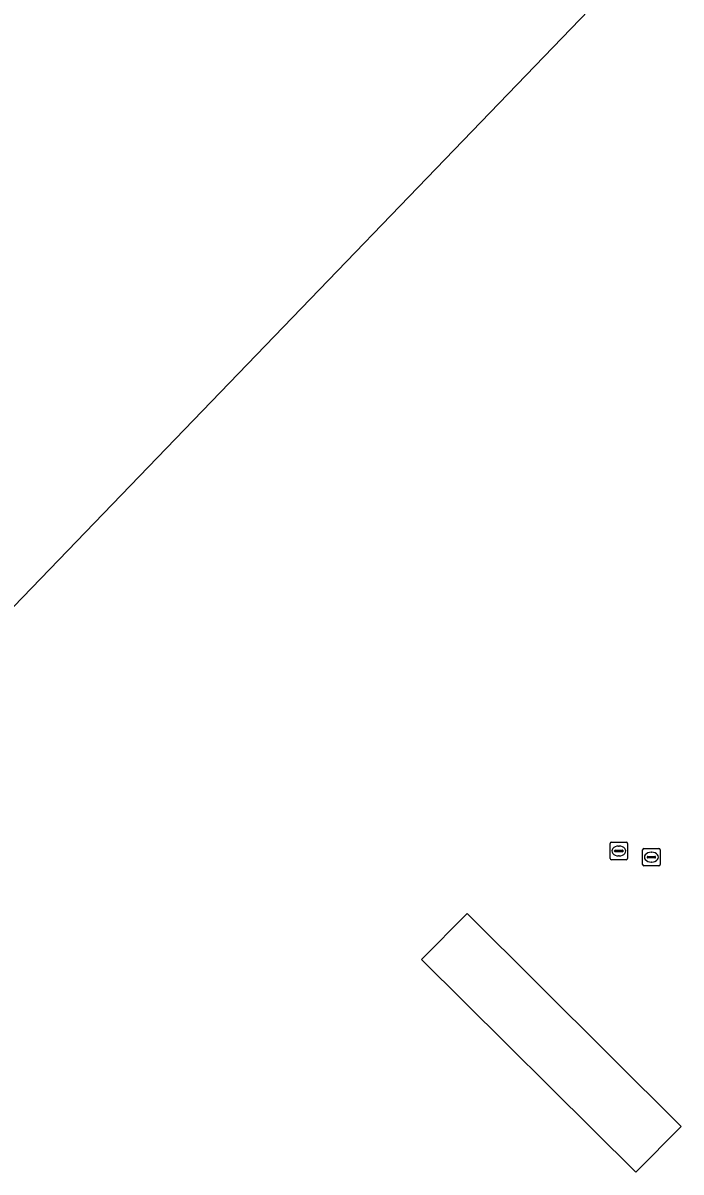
# Model space of a CAD drawing. Extents: x 156141 to 158132, y 385651 to 388333.
# Drawn here: x 156527.9 to 156565.5, y 387973.8 to 388039.5 of the extents above; entities that cross this region are included whole.
import ezdxf

# ---------------------------------------------------------------- set-up
doc = ezdxf.new("R2010")
doc.units = 0
for name, color, linetype in [('IMGEO_Erf', 7, 'Continuous'), ('IMGEO_Kolk', 7, 'Continuous'), ('IMGEO_Pand', 7, 'Continuous'), ('IMGEO_Rioolput', 7, 'Continuous')]:
    doc.layers.add(name, color=color, linetype=linetype)

msp = doc.modelspace()

# ---------------------------------------------------------------- linework, layer by layer
at = {"layer": 'IMGEO_Erf'}
for points in [[(156497.542, 387975.188), (156468.808, 388002.843), (156516.944, 388053.149), (156512.063, 388057.818), (156515.655, 388061.572), (156520.535, 388056.902), (156535.418, 388072.456), (156564.351, 388044.483)], [(156550.686, 387985.929), (156553.289, 387988.552), (156565.513, 387976.383), (156562.926, 387973.783)]]:
    msp.add_lwpolyline(points, close=True, dxfattribs=at)
at = {"layer": 'IMGEO_Kolk'}
for p, q in [((156561.457, 387991.707), (156561.457, 387992.559)), ((156561.532, 387992.633), (156562.384, 387992.633)), ((156562.458, 387992.559), (156562.458, 387991.707)), ((156561.716, 387992.127), (156561.716, 387992.139)), ((156562.154, 387992.09), (156561.756, 387992.09)), ((156561.759, 387992.176), (156562.157, 387992.176)), ((156561.968, 387991.853), (156561.943, 387991.853)), ((156561.945, 387992.413), (156561.97, 387992.413)), ((156562.2, 387992.139), (156562.2, 387992.127)), ((156562.384, 387991.633), (156561.532, 387991.633))]:
    msp.add_line(p, q, dxfattribs=at)
for points in [[(156561.457, 387991.707), (156561.457, 387992.559)], [(156561.532, 387992.633), (156562.384, 387992.633)], [(156562.458, 387992.559), (156562.458, 387991.707)], [(156562.384, 387991.633), (156561.532, 387991.633)]]:
    msp.add_lwpolyline(points, dxfattribs=at)
for centre, radius, start, end in [((156561.534, 387992.557), 0.0765, 91.55205, 178.44795), ((156561.534, 387992.557), 0.0765, 91.55205, 178.44795), ((156562.382, 387992.557), 0.0765, 1.55205, 88.44795), ((156562.382, 387992.557), 0.0765, 1.55205, 88.44795), ((156561.756, 387992.136), 0.0403, 85.87752, 175.75265), ((156561.753, 387992.126), 0.0366, 178.93798, 274.71019), ((156562.157, 387992.133), 0.043, 264.86636, 352.45326), ((156562.161, 387992.138), 0.0386, 1.73085, 96.63898), ((156561.534, 387991.709), 0.0765, 181.55205, 268.44795), ((156561.534, 387991.709), 0.0765, 181.55205, 268.44795), ((156562.382, 387991.709), 0.0765, 271.55205, 358.44795), ((156562.382, 387991.709), 0.0765, 271.55205, 358.44795)]:
    msp.add_arc(centre, radius, start, end, dxfattribs=at)
for centre, major_axis, ratio, start_param, end_param in [((156561.944, 387992.133), (-0.387, 0.002), 0.722429, 4.712389, 7.853982), ((156561.969, 387992.133), (-0.39, 0.002), 0.717154, 1.570796, 4.712389)]:
    msp.add_ellipse(centre, major_axis=major_axis, ratio=ratio, start_param=start_param, end_param=end_param, dxfattribs=at)
at = {"layer": 'IMGEO_Pand'}
for points in [[(156564.351, 388044.483), (156535.418, 388072.456), (156520.535, 388056.902), (156516.944, 388053.149), (156468.808, 388002.843), (156497.542, 387975.188)], [(156562.926, 387973.783), (156565.513, 387976.383), (156553.289, 387988.552), (156550.686, 387985.929)]]:
    msp.add_lwpolyline(points, close=True, dxfattribs=at)
at = {"layer": 'IMGEO_Rioolput'}
for p, q in [((156563.318, 387991.352), (156563.318, 387992.204)), ((156563.393, 387992.278), (156564.245, 387992.278)), ((156563.577, 387991.772), (156563.577, 387991.784)), ((156563.62, 387991.821), (156564.018, 387991.821)), ((156563.806, 387992.058), (156563.831, 387992.058)), ((156564.061, 387991.784), (156564.061, 387991.772)), ((156564.319, 387992.204), (156564.319, 387991.352)), ((156564.245, 387991.278), (156563.393, 387991.278)), ((156564.015, 387991.735), (156563.617, 387991.735)), ((156563.829, 387991.498), (156563.804, 387991.498))]:
    msp.add_line(p, q, dxfattribs=at)
for points in [[(156563.318, 387991.352), (156563.318, 387992.204)], [(156563.393, 387992.278), (156564.245, 387992.278)], [(156564.319, 387992.204), (156564.319, 387991.352)], [(156564.245, 387991.278), (156563.393, 387991.278)]]:
    msp.add_lwpolyline(points, dxfattribs=at)
for centre, radius, start, end in [((156563.395, 387992.202), 0.0765, 91.55205, 178.44795), ((156563.395, 387992.202), 0.0765, 91.55205, 178.44795), ((156563.617, 387991.781), 0.0403, 85.87752, 175.75265), ((156563.614, 387991.771), 0.0366, 178.93798, 274.71019), ((156564.018, 387991.778), 0.043, 264.86636, 352.45326), ((156564.022, 387991.783), 0.0386, 1.73085, 96.63898), ((156564.243, 387992.202), 0.0765, 1.55205, 88.44795), ((156564.243, 387992.202), 0.0765, 1.55205, 88.44795), ((156563.395, 387991.354), 0.0765, 181.55205, 268.44795), ((156563.395, 387991.354), 0.0765, 181.55205, 268.44795), ((156564.243, 387991.354), 0.0765, 271.55205, 358.44795), ((156564.243, 387991.354), 0.0765, 271.55205, 358.44795)]:
    msp.add_arc(centre, radius, start, end, dxfattribs=at)
for centre, major_axis, ratio, start_param, end_param in [((156563.805, 387991.778), (-0.387, 0.002), 0.722429, 4.712389, 7.853982), ((156563.83, 387991.778), (-0.39, 0.002), 0.717154, 1.570796, 4.712389)]:
    msp.add_ellipse(centre, major_axis=major_axis, ratio=ratio, start_param=start_param, end_param=end_param, dxfattribs=at)

doc.saveas('drawing.dxf')
